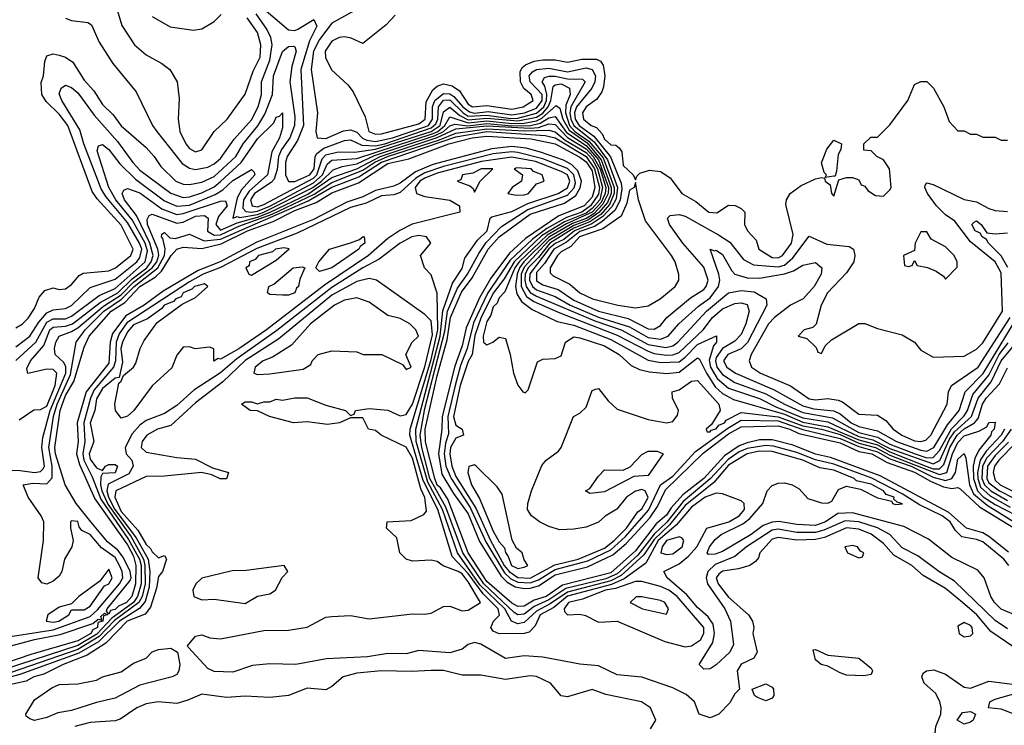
# Model space of a CAD drawing. Header units: inches. Extents: x 2380053 to 2584298, y 380219 to 546618.
# Tile 502 of 656: x 2480922 to 2484100, y 494854 to 497131. Entities that reach past the tile are written whole.
import ezdxf

# ---------------------------------------------------------------- set-up
doc = ezdxf.new("R2010")
doc.units = ezdxf.units.IN
doc.header["$MEASUREMENT"] = 0
doc.layers.add('C4489', color=7, linetype='Continuous')

msp = doc.modelspace()

# ---------------------------------------------------------------- linework, layer by layer
at = {"layer": 'C4489', "color": 2}
for points, elevation in [([(2481230, 497184), (2481252.4, 497112.4), (2481293.4, 497050), (2481330, 497018), (2481381, 496990), (2481406.8, 496970), (2481430.6, 496930), (2481437.1, 496877.1), (2481433.4, 496810), (2481438.7, 496770), (2481458.4, 496730), (2481470, 496715.5), (2481490, 496704.4), (2481510, 496710.7), (2481549.6, 496770), (2481592, 496810), (2481649.6, 496890.4), (2481675.3, 496964.7), (2481698.5, 497010), (2481700.4, 497050), (2481690, 497089.3), (2481656.6, 497136.6)], 38), ([(2481070, 497135.5), (2481090, 497128.4), (2481142.5, 497122.5), (2481154.4, 497114.4), (2481178.8, 497058.8), (2481222.8, 496990), (2481298.5, 496898.5), (2481350.5, 496790), (2481364.4, 496770), (2481446.8, 496666.8), (2481470, 496651.5), (2481490, 496648), (2481530, 496655.2), (2481550, 496665.5), (2481570, 496683.1), (2481614.2, 496745.8), (2481670, 496807.4), (2481691.5, 496850), (2481702.5, 496890), (2481702.2, 496930), (2481730, 497000.5), (2481737.3, 497050), (2481733.1, 497073.1), (2481720.4, 497100.4), (2481685.3, 497150)], 34), ([(2481350, 497141), (2481407.5, 497107.5), (2481483.1, 497096.9), (2481510, 497102), (2481550, 497124.7), (2481572.1, 497147.9)], 42), ([(2481710, 497166), (2481790, 497098.3), (2481810, 497096.5), (2481819.6, 497100.4), (2481871.5, 497131.5), (2481881.7, 497110), (2481857.5, 497062.5), (2481829.4, 496970), (2481837.8, 496790), (2481819.1, 496740.9), (2481785.5, 496690), (2481780.5, 496670), (2481780.2, 496630), (2481790, 496609), (2481810, 496608.8), (2481858.7, 496630), (2481873, 496650), (2481875.9, 496690), (2481880.8, 496699.2), (2481904.1, 496715.9), (2481970, 496741.1), (2481990, 496743.8), (2482026.6, 496726.6), (2482070, 496724.2), (2482100.8, 496730), (2482250, 496781.8), (2482265.3, 496794.7), (2482271.4, 496810), (2482273.3, 496850), (2482290, 496871.2), (2482310, 496872.1), (2482353.8, 496830), (2482370, 496820.2), (2482430, 496823.1), (2482507.7, 496812.3), (2482530, 496813.6), (2482590, 496829.4), (2482613.7, 496850), (2482621.9, 496870), (2482623.4, 496890), (2482616.9, 496916.9), (2482608.6, 496930), (2482615.8, 496944.2), (2482630.7, 496949.3), (2482650, 496948.9), (2482690, 496940.4), (2482739, 496939), (2482746.7, 496930), (2482700.5, 496850), (2482697.2, 496830), (2482700.4, 496810), (2482710, 496789.3), (2482776.4, 496736.4), (2482819.1, 496679.1), (2482851.5, 496590), (2482846.6, 496553.4), (2482833.1, 496526.9), (2482804.3, 496495.7), (2482768.1, 496471.9), (2482712.7, 496450), (2482678, 496422), (2482650, 496409.1), (2482630, 496391.1), (2482568.6, 496311.4), (2482567.4, 496290), (2482576.8, 496270), (2482590, 496259), (2482650, 496238), (2482699.2, 496210), (2482790, 496171.5), (2482890, 496140.1), (2482950, 496105.1), (2482990, 496100.2), (2483015.4, 496110), (2483049.7, 496150), (2483113.3, 496206.7), (2483150, 496233.2), (2483177.2, 496270), (2483181.5, 496290), (2483178.9, 496310), (2483150, 496390.8), (2483164.7, 496384.7), (2483170, 496387.3), (2483190, 496373.7), (2483220.2, 496320.2), (2483230.2, 496310.2), (2483270, 496298), (2483310, 496297.3), (2483390, 496310.8), (2483419.4, 496320.6), (2483450, 496338.7), (2483490, 496347.7), (2483510.5, 496330), (2483508.2, 496310), (2483486, 496270), (2483450.2, 496229.8), (2483410, 496209.7), (2483358, 496170), (2483339, 496150), (2483283.1, 496050), (2483276.4, 496030), (2483283.8, 496010), (2483313, 495990), (2483410, 495949.2), (2483470, 495907.6), (2483490, 495904.7), (2483530, 495908.2), (2483563.2, 495903.2), (2483577.5, 495897.5), (2483630, 495858.4), (2483690, 495854.9), (2483717.2, 495837.2), (2483741.3, 495810), (2483768.8, 495790), (2483810, 495771.4), (2483830.6, 495769.4), (2483846, 495774), (2483862, 495790), (2483915.6, 495890), (2483919.5, 495930), (2483929.3, 495950), (2484015.3, 496010), (2484118.6, 496170)], 34), ([(2482013.8, 497166.2), (2481930, 497119.7), (2481890, 497066.6), (2481870.2, 497030), (2481863.2, 496970), (2481883.1, 496830), (2481878.4, 496770), (2481882.8, 496750), (2481910, 496747.2), (2481967.6, 496772.4), (2481990, 496775.2), (2482010, 496767.7), (2482029, 496749), (2482042.4, 496742.4), (2482070, 496738), (2482125.1, 496750), (2482230, 496785), (2482242, 496790), (2482254.9, 496810), (2482254.5, 496850), (2482262, 496870), (2482290, 496893.3), (2482310, 496891.9), (2482323.5, 496883.5), (2482352.3, 496850), (2482373.5, 496833.5), (2482390, 496829.8), (2482434.6, 496834.6), (2482510, 496823.5), (2482551.1, 496830), (2482590, 496845.9), (2482608.2, 496870), (2482607.9, 496890), (2482569.9, 496930), (2482566.3, 496950), (2482576.9, 496963.1), (2482590, 496970.8), (2482630, 496974.8), (2482690, 496963.3), (2482750, 496975.9), (2482770, 496970.2), (2482780.8, 496950), (2482778.3, 496930), (2482768.7, 496910), (2482719.3, 496850), (2482712.3, 496830), (2482715.1, 496810), (2482727.4, 496790), (2482775.1, 496755.1), (2482828.4, 496688.4), (2482863.3, 496603.3), (2482865.2, 496585.2), (2482859.9, 496550), (2482843.4, 496516.6), (2482801.4, 496478.6), (2482776.8, 496463.2), (2482730, 496447.4), (2482687.2, 496412.8), (2482646.5, 496390), (2482616, 496344), (2482590, 496315.3), (2482590, 496288.4), (2482610, 496275.2), (2482660.3, 496260.3), (2482710, 496226.2), (2482790, 496190.8), (2482886.2, 496166.2), (2482950, 496133.6), (2482970, 496132.7), (2482990, 496144.2), (2483011.1, 496170), (2483086.9, 496233.1), (2483130, 496260.3), (2483138, 496270), (2483143.5, 496290), (2483130, 496332.8), (2483062.6, 496410), (2483019.6, 496470), (2483012.7, 496490), (2483021.3, 496498.7), (2483050, 496502), (2483070, 496496.5), (2483177.2, 496437.2), (2483213.5, 496413.5), (2483257.5, 496357.5), (2483290, 496340.2), (2483370, 496333.4), (2483390, 496339), (2483417.1, 496362.9), (2483470, 496432.7), (2483526.8, 496406.8), (2483599, 496399), (2483612.7, 496390), (2483617.6, 496370), (2483613.7, 496350), (2483590, 496314.5), (2483528.8, 496250), (2483508.4, 496210), (2483492, 496148), (2483482, 496138), (2483454, 496130), (2483434, 496110), (2483462, 496102), (2483492.7, 496072.7), (2483498, 496058), (2483510, 496054), (2483522, 496078), (2483542, 496098), (2483630, 496150.7), (2483650, 496150.6), (2483690, 496134), (2483770, 496114), (2483810, 496090.8), (2483830, 496064), (2483870, 496042), (2483970, 496045.5), (2484010, 496068.2), (2484030, 496088.5), (2484093.5, 496190), (2484090, 496314.5), (2484069.7, 496350), (2483990, 496414.2), (2483940.4, 496480.4), (2483910, 496501.3), (2483881.1, 496530), (2483852, 496570), (2483842.7, 496590), (2483844.1, 496595.9), (2483850, 496604.7), (2483870, 496599.1), (2483970, 496550.4), (2484010, 496543.7), (2484050, 496521.3), (2484070, 496514.9), (2484110, 496512.2)], 38), ([(2482133.8, 497146.2), (2482105.1, 497114.9), (2482030, 497054), (2481991.9, 497071.9), (2481970, 497076.2), (2481953.8, 497073.8), (2481930, 497061.3), (2481907.9, 497030), (2481909.2, 497009.2), (2481928.9, 496968.9), (2481981.1, 496921.1), (2481998.5, 496898.5), (2482037.3, 496817.3), (2482049.1, 496770), (2482070, 496761.2), (2482090, 496762.2), (2482210, 496795.2), (2482230.5, 496810), (2482234.5, 496865.5), (2482255.7, 496904.3), (2482270, 496917), (2482290, 496923.9), (2482318, 496918), (2482341.1, 496901.1), (2482370, 496858.6), (2482383.7, 496850), (2482430, 496853.6), (2482510, 496842.3), (2482546.6, 496850), (2482579.7, 496870), (2482572.6, 496890), (2482548.9, 496908.9), (2482538.5, 496930), (2482537.3, 496962.7), (2482543.7, 496976.3), (2482554.6, 496985.4), (2482582.9, 496997.1), (2482610, 497001.1), (2482650, 497002), (2482690, 496994), (2482736.8, 497003.2), (2482784, 497004), (2482796.7, 496996.7), (2482804.7, 496984.7), (2482810.3, 496950), (2482805.8, 496914.2), (2482801.4, 496898.6), (2482785, 496875.1), (2482750, 496849.6), (2482739, 496830), (2482742, 496810), (2482766.7, 496790), (2482783.6, 496783.6), (2482802.4, 496762.4), (2482810, 496745.7), (2482830, 496727.4), (2482846, 496726), (2482857.3, 496717.3), (2482864.9, 496704.9), (2482870, 496661), (2482902, 496630), (2482910, 496614), (2482914, 496626), (2482924, 496636), (2482954.6, 496645.4), (2482990, 496641), (2483021.1, 496621.1), (2483058.8, 496570), (2483104.2, 496544.2), (2483146, 496510), (2483172.3, 496507.7), (2483210, 496532), (2483231.6, 496531.6), (2483250, 496522), (2483262, 496510), (2483261, 496470), (2483271, 496450), (2483299.1, 496419.1), (2483308, 496390), (2483350, 496363.8), (2483370, 496362.3), (2483383.5, 496370), (2483412.5, 496410), (2483418.2, 496438.2), (2483394.6, 496534.6), (2483397.2, 496550), (2483409, 496570), (2483444.2, 496595.8), (2483490, 496617.3), (2483510, 496622), (2483519.6, 496619.6), (2483522, 496610), (2483538, 496598), (2483542, 496570), (2483550, 496562), (2483566, 496614), (2483590, 496622), (2483610, 496622), (2483630, 496614), (2483638, 496598), (2483650, 496594), (2483659.6, 496579.6), (2483683.6, 496563.6), (2483710, 496562), (2483730, 496582), (2483734, 496590), (2483729.2, 496650), (2483710, 496679), (2483688, 496690), (2483670, 496708), (2483646, 496710), (2483646, 496730), (2483668.4, 496751.6), (2483690, 496752), (2483730, 496792), (2483788.7, 496870), (2483810, 496922), (2483830, 496932), (2483850, 496931.3), (2483870.6, 496910.6), (2483904.7, 496850), (2483922, 496802), (2483950, 496772), (2483970, 496772), (2483990, 496762), (2484010, 496762), (2484030, 496752), (2484070, 496752), (2484090, 496742), (2484110, 496742)], 42), ([(2480910, 496136.3), (2480930, 496148.2), (2480950, 496168), (2480970, 496198.8), (2480984.9, 496235.1), (2481003.3, 496256.7), (2481030, 496266), (2481050, 496260.5), (2481070, 496262), (2481090, 496276.3), (2481114.5, 496305.5), (2481127.3, 496312.7), (2481210, 496320.7), (2481231.1, 496330), (2481280.9, 496370), (2481288.5, 496390), (2481250, 496468.3), (2481172.7, 496552.7), (2481156.4, 496576.4), (2481077.3, 496790), (2481050, 496826), (2481007.5, 496867.5), (2480993.7, 496890), (2480991.2, 496928.8), (2480999.6, 496950), (2481003.6, 496996.4), (2481010, 497014.8), (2481030, 497020.5), (2481050, 497017.1), (2481070, 497010.4), (2481093.5, 496993.5), (2481130, 496936.4), (2481161.8, 496901.8), (2481190, 496857.3), (2481224.2, 496824.2), (2481250, 496788.4), (2481330, 496719.1), (2481356.4, 496690), (2481377.4, 496657.4), (2481426, 496610), (2481450, 496600.3), (2481470, 496599.6), (2481510, 496606.2), (2481550, 496625), (2481619.4, 496690), (2481643.2, 496730), (2481691.3, 496788.7), (2481713.6, 496826.4), (2481738.7, 496890), (2481741.4, 496950), (2481770, 497028.2), (2481790, 497044.9), (2481805.2, 497045.2), (2481810, 497044), (2481814.2, 497030), (2481800.2, 496979.8), (2481794.4, 496930), (2481810, 496818), (2481809.4, 496790), (2481793.7, 496750), (2481767.6, 496712.4), (2481758, 496690), (2481752.8, 496647.2), (2481743.1, 496616.9), (2481734.3, 496605.7), (2481680.5, 496570), (2481667.2, 496550), (2481673, 496530), (2481690, 496527.5), (2481710, 496534.4), (2481870, 496619.7), (2481881.3, 496630), (2481898, 496682), (2481910, 496695.3), (2481950, 496705), (2482003.8, 496703.8), (2482070, 496713.1), (2482250, 496770.3), (2482279.2, 496790), (2482290, 496833.4), (2482310, 496848.7), (2482342.2, 496822.2), (2482370, 496808.1), (2482430, 496813.3), (2482530, 496804.4), (2482590, 496816.9), (2482610.6, 496829.4), (2482627.2, 496850), (2482636.6, 496870), (2482644.3, 496915.7), (2482650, 496921.1), (2482670, 496923.7), (2482696.5, 496910), (2482698.9, 496890), (2482685.2, 496854.8), (2482683.3, 496830), (2482696.7, 496790), (2482714.1, 496770), (2482759.3, 496739.3), (2482804.7, 496684.7), (2482840.8, 496590), (2482840.4, 496570), (2482825.5, 496534.5), (2482797.5, 496502.5), (2482761.8, 496478.2), (2482710, 496457.9), (2482632.8, 496410), (2482596.6, 496363.4), (2482562.9, 496330), (2482553.9, 496310), (2482552.3, 496290), (2482556.8, 496270), (2482570, 496250.8), (2482590, 496238.7), (2482778.8, 496158.8), (2482862.8, 496130), (2482950, 496083.3), (2483007.1, 496072.9), (2483030, 496078.5), (2483046.2, 496090), (2483138.4, 496190), (2483210, 496249.1), (2483250, 496256.9), (2483292.7, 496252.7), (2483331.3, 496230), (2483333, 496210), (2483270.6, 496089.4), (2483250, 496068.8), (2483207.8, 496050), (2483194, 496030), (2483203.9, 496010), (2483232.2, 495990), (2483357, 495937), (2483450, 495885), (2483484.5, 495875.5), (2483550, 495868.8), (2483570, 495858.9), (2483605.4, 495830), (2483630, 495818.1), (2483690, 495804.5), (2483751.5, 495770), (2483830, 495741.4), (2483850, 495738.1), (2483871.7, 495750), (2483916, 495824), (2483954.1, 495870), (2483973.3, 495930), (2484030.9, 495989.1), (2484140.6, 496170)], 30), ([(2480910, 496074.9), (2480955.5, 496110), (2480984.6, 496155.4), (2481010, 496184.6), (2481030, 496194.7), (2481070, 496198.6), (2481090, 496208.3), (2481150, 496266.3), (2481230, 496293.7), (2481300.7, 496350), (2481310, 496363.2), (2481316.1, 496390), (2481309.2, 496410), (2481270, 496476), (2481200.6, 496560.6), (2481185.3, 496585.3), (2481129.1, 496730), (2481116.1, 496776.1), (2481058.3, 496870), (2481050, 496892), (2481056, 496910), (2481070, 496919.3), (2481090, 496912.4), (2481110, 496894.9), (2481162.5, 496822.6), (2481237.9, 496737.9), (2481287.1, 496670), (2481310, 496645.5), (2481410, 496571.2), (2481450, 496557.7), (2481470, 496559), (2481510, 496572.4), (2481550, 496591.8), (2481570, 496608.6), (2481637.4, 496670), (2481690, 496746.3), (2481742, 496798), (2481750, 496816), (2481760.4, 496819.6), (2481770, 496830.7), (2481770, 496782), (2481760.7, 496750), (2481735.6, 496704.4), (2481722, 496630), (2481662.5, 496577.5), (2481644.5, 496550), (2481642.6, 496522.6), (2481651.9, 496511.9), (2481669.8, 496509.8), (2481690, 496512.7), (2481730, 496529.1), (2481870, 496604.3), (2481899, 496630), (2481914.9, 496665.1), (2481930, 496677.5), (2482010, 496683.1), (2482256.2, 496763.8), (2482271.3, 496770), (2482294.6, 496790), (2482310, 496817.1), (2482370, 496798.5), (2482430, 496804.5), (2482510, 496796.4), (2482550, 496797.1), (2482590, 496804.8), (2482606.8, 496813.2), (2482653.7, 496853.7), (2482665.1, 496845.1), (2482675.1, 496810), (2482695, 496775), (2482753.2, 496733.2), (2482798.8, 496678.8), (2482830.6, 496590), (2482830.5, 496570), (2482818.9, 496541.1), (2482791.4, 496508.6), (2482756, 496484), (2482710, 496467), (2482630, 496418.9), (2482550, 496332.6), (2482541, 496310), (2482540.1, 496270), (2482557.9, 496237.9), (2482581.9, 496221.9), (2482665.4, 496185.4), (2482850, 496113.4), (2482950, 496060.8), (2482970, 496053.6), (2483010, 496048.9), (2483030, 496049.5), (2483050, 496057.4), (2483127.6, 496130), (2483157.8, 496170), (2483190, 496197.8), (2483230, 496215), (2483250, 496216.9), (2483270, 496211.6), (2483275.8, 496190), (2483266, 496150), (2483250, 496115.1), (2483230, 496093.3), (2483190, 496069.8), (2483170, 496040.5), (2483167.2, 496030), (2483172.1, 496010), (2483190, 495986.3), (2483230, 495960.5), (2483330, 495923.6), (2483390, 495890.1), (2483450, 495863.7), (2483545.7, 495845.7), (2483630, 495799.3), (2483690, 495783.7), (2483730, 495761.6), (2483812.2, 495730), (2483850, 495717.4), (2483870, 495717.9), (2483890, 495740.6), (2483929, 495811), (2483970, 495852.2), (2483980.8, 495870), (2483998.5, 495921.5), (2484050, 495984.3), (2484083.4, 496050), (2484111.9, 496088.1)], 26), ([(2480910, 496031.3), (2480974.8, 496090), (2481010, 496154.4), (2481030, 496165.8), (2481070, 496165.9), (2481090, 496174), (2481179.2, 496240.8), (2481230, 496263.1), (2481326.9, 496350), (2481334.5, 496385.5), (2481327.2, 496410), (2481284.9, 496484.9), (2481232.4, 496550), (2481209.9, 496590), (2481172.5, 496707.5), (2481176.5, 496723.5), (2481190, 496728), (2481210, 496712), (2481246, 496666), (2481296.1, 496616.1), (2481390, 496546.7), (2481430, 496529.4), (2481470, 496532.5), (2481553.4, 496566.6), (2481578, 496582), (2481610, 496612), (2481670, 496647.3), (2481679.5, 496639.5), (2481681.6, 496630), (2481638.2, 496581.8), (2481624.3, 496555.7), (2481610.7, 496490.7), (2481624, 496496), (2481633, 496493), (2481690, 496502.5), (2481710.1, 496509.9), (2481868.8, 496590), (2481896.4, 496610), (2481933.5, 496646.5), (2481962.6, 496657.4), (2482010, 496665.5), (2482067.4, 496692.6), (2482262.7, 496757.3), (2482289.5, 496770), (2482310, 496788.4), (2482326, 496794), (2482368.9, 496788.9), (2482430, 496796.4), (2482510, 496788.9), (2482570.4, 496789.6), (2482602.4, 496797.6), (2482630, 496814.2), (2482650, 496818.4), (2482687.4, 496767.4), (2482750, 496725), (2482790, 496678.6), (2482821.9, 496590), (2482821.3, 496570), (2482804.5, 496535.5), (2482775.2, 496504.8), (2482750.4, 496489.6), (2482706.3, 496473.7), (2482630, 496429.4), (2482549.3, 496350), (2482534.7, 496330), (2482528.2, 496310), (2482522, 496270), (2482526.4, 496246.4), (2482541.6, 496221.6), (2482575.7, 496195.7), (2482657.1, 496157.1), (2482710, 496145.4), (2482830, 496098.9), (2482950, 496032.5), (2482990, 496025), (2483050, 496027.1), (2483070, 496041.4), (2483110, 496082.7), (2483170.9, 496110.9), (2483170.5, 496090.5), (2483161.5, 496078.5), (2483147.6, 496032.4), (2483151.6, 496010), (2483173.5, 495973.5), (2483210, 495942.3), (2483310, 495908.8), (2483362.1, 495882.1), (2483450, 495846.6), (2483530, 495832.8), (2483630, 495785.7), (2483675, 495775), (2483730, 495747.6), (2483870, 495697.4), (2483891.4, 495708.6), (2483923.2, 495776.8), (2483939.2, 495800.8), (2483994, 495850), (2484015, 495910), (2484057.6, 495962.4), (2484089.9, 496030.1), (2484125.8, 496074.2)], 22), ([(2480920.8, 495839.2), (2480968.4, 495871.5), (2480990, 495872.9), (2481010, 495883.9), (2481037.3, 495950), (2481042.6, 495990), (2481030, 496001.7), (2481010, 496003.1), (2480949.1, 495989.1), (2480945.1, 496005.1), (2480956.9, 496030), (2481000.6, 496079.4), (2481019.4, 496130), (2481030, 496139), (2481070, 496142.3), (2481092.5, 496150), (2481182.1, 496217.9), (2481238.9, 496250), (2481285, 496295), (2481332.2, 496330), (2481347, 496350), (2481352.7, 496370), (2481342.8, 496410), (2481298.8, 496498.8), (2481260.7, 496550), (2481253.3, 496570), (2481258.9, 496581.1), (2481270, 496586.7), (2481310, 496572.7), (2481381.1, 496521.1), (2481430, 496502.1), (2481450, 496505.1), (2481570, 496545.8), (2481586, 496546), (2481591.6, 496530), (2481564.4, 496495.6), (2481555, 496470), (2481570, 496451.8), (2481624.3, 496475.7), (2481690, 496493.5), (2481730.3, 496509.7), (2481851.9, 496568.1), (2481930, 496621.6), (2482010, 496650.1), (2482085.3, 496690), (2482269.3, 496750.7), (2482330, 496779.2), (2482430, 496788), (2482570, 496780.8), (2482596.6, 496783.4), (2482630, 496794.6), (2482650, 496792.6), (2482690.4, 496750.4), (2482750, 496714.3), (2482772.6, 496690), (2482795.2, 496650), (2482813.3, 496590), (2482812.1, 496570), (2482798.4, 496541.6), (2482770.1, 496510), (2482687.3, 496472.7), (2482624.3, 496435.7), (2482533.9, 496350), (2482520.6, 496330), (2482487.4, 496252.6), (2482470, 496233), (2482463.4, 496216.6), (2482450, 496204.5), (2482442.6, 496177.4), (2482430, 496157), (2482417.6, 496110), (2482419.1, 496090), (2482430, 496081.6), (2482449, 496090), (2482470, 496106.8), (2482490, 496102), (2482505.3, 496050), (2482516.3, 495990), (2482530, 495952), (2482546, 495930), (2482553.6, 495926.4), (2482563.1, 495936.9), (2482592.9, 496027.1), (2482610, 496036), (2482650, 496037.3), (2482670, 496046), (2482683.6, 496090), (2482710, 496107.2), (2482730, 496104.7), (2482810, 496078), (2482856.5, 496050), (2482895.1, 496015.1), (2482922.4, 496002.4), (2482954.4, 495994.4), (2483011, 495989), (2483050, 495993), (2483110, 496040.3), (2483116, 496036), (2483138.1, 495990), (2483166.1, 495946.1), (2483190, 495924.3), (2483225.3, 495905.3), (2483390, 495857.7), (2483450, 495832.5), (2483530, 495817), (2483630, 495774.9), (2483690, 495758.5), (2483730, 495736.8), (2483850, 495688.6), (2483870, 495681.8), (2483890, 495681.9), (2483904.3, 495695.7), (2483924.2, 495750), (2483947.5, 495790), (2483970, 495810.6), (2484003.2, 495830), (2484015.6, 495844.4), (2484029.3, 495890), (2484040.6, 495910), (2484084, 495956), (2484110, 496007.3)], 18), ([(2480850, 495134), (2481030, 495162), (2481150, 495205.2), (2481173.7, 495226.3), (2481244.5, 495310), (2481254.8, 495330), (2481253.1, 495350), (2481244.4, 495370), (2481230, 495395.2), (2481186.8, 495426.8), (2481150, 495469.7), (2481123, 495483), (2481114.2, 495494.2), (2481110, 495511.5), (2481090, 495513.2), (2481086, 495510), (2481086, 495490), (2481094.8, 495450), (2481090.7, 495430), (2481067.3, 495390), (2481058.8, 495350), (2481050, 495335.3), (2481030, 495319), (2481010, 495309.4), (2480994, 495314), (2480982, 495330), (2480999.3, 495450), (2481000.7, 495510), (2480991.6, 495530), (2480949.6, 495590), (2480934, 495630), (2480964.5, 495635.5), (2481010, 495633.4), (2481027.2, 495652.8), (2481027.6, 495690), (2481016, 495750), (2481031.7, 495850), (2481042.9, 495890), (2481086.4, 495986.4), (2481105.1, 496090), (2481134, 496130), (2481194.1, 496190), (2481250.5, 496229.5), (2481291.3, 496270), (2481367.7, 496330), (2481389.5, 496370), (2481391.8, 496391.8), (2481384.6, 496424.6), (2481379.5, 496430), (2481381.2, 496438.8), (2481390, 496444), (2481406.9, 496426.9), (2481425.1, 496425.1), (2481470, 496439.3), (2481517.6, 496417.6), (2481570, 496422.8), (2481853.5, 496546.5), (2481930, 496590.8), (2482016.5, 496623.5), (2482090, 496671.6), (2482330, 496752.6), (2482430, 496770), (2482617.6, 496757.6), (2482650, 496750.1), (2482750.3, 496690), (2482777.6, 496650), (2482792.9, 496590), (2482790, 496567.7), (2482764.4, 496530), (2482736.4, 496510), (2482687.1, 496492.9), (2482623, 496457), (2482577, 496423), (2482505.1, 496354.9), (2482433.5, 496250), (2482387.1, 496152.9), (2482366, 496070), (2482345.1, 496014.9), (2482327.5, 495950), (2482304, 495850), (2482305.9, 495794.1), (2482295.9, 495764.1), (2482292.4, 495730), (2482297.4, 495690), (2482314.3, 495650), (2482376.3, 495556.3), (2482426.1, 495446.1), (2482486.3, 495346.3), (2482506.7, 495326.7), (2482530, 495315.4), (2482570, 495313.8), (2482596.8, 495323.2), (2482650, 495356.4), (2482755.5, 495384.5), (2482830, 495420.1), (2482877.1, 495462.9), (2482951.5, 495548.5), (2482989.8, 495630.2), (2483030, 495658), (2483102.6, 495737.4), (2483207.3, 495812.7), (2483250, 495838.1), (2483370, 495836.6), (2483450, 495808.2), (2483570, 495779.9), (2483630, 495753.1), (2483690, 495735.9), (2483730, 495714.3), (2483798.6, 495690), (2483870, 495654.7), (2483910, 495643.8), (2483930.8, 495650), (2483942.4, 495670), (2483950, 495712.4), (2483970, 495730.6), (2483975.6, 495715.6), (2483986.8, 495630), (2484000.5, 495600.5), (2484044, 495564), (2484155.5, 495495.5)], 10), ([(2480858.2, 495678.2), (2480923.8, 495676.2), (2480970, 495669.4), (2480990, 495672.7), (2480998.1, 495681.9), (2481002, 495690), (2480994, 495750), (2480997.4, 495782.6), (2481020.9, 495870), (2481071.1, 495990), (2481070.9, 496010.9), (2481064.8, 496024.8), (2481036.9, 496050), (2481034.7, 496070), (2481039.3, 496090), (2481049.9, 496110.1), (2481090, 496124.3), (2481110, 496136.6), (2481193.2, 496206.8), (2481250, 496243.6), (2481290, 496283.5), (2481350.4, 496330), (2481364.4, 496350), (2481371.2, 496371.2), (2481368.1, 496390), (2481335, 496470), (2481333.5, 496486.5), (2481340.5, 496499.5), (2481350, 496503.6), (2481430, 496473.9), (2481450, 496477.8), (2481490, 496497), (2481519.1, 496499.1), (2481530.9, 496490.9), (2481528.4, 496448.4), (2481550, 496435.5), (2481570, 496437), (2481630, 496464.3), (2481737, 496503), (2481872.2, 496567.8), (2481930, 496605.3), (2482030, 496645.1), (2482068.3, 496671.7), (2482109.3, 496690), (2482276.6, 496743.4), (2482330, 496765.3), (2482430, 496779), (2482550, 496772.1), (2482630, 496774.6), (2482650, 496769.1), (2482682.7, 496742.7), (2482750, 496702.7), (2482770, 496680.6), (2482787, 496650), (2482803.5, 496590), (2482793.9, 496550), (2482770, 496521.9), (2482750, 496506.9), (2482680.9, 496479.1), (2482606.2, 496433.8), (2482518.3, 496350), (2482485.7, 496294.3), (2482450, 496249), (2482410, 496167.8), (2482391.5, 496111.5), (2482382, 496050), (2482370, 496028.3), (2482344.2, 495950), (2482322.5, 495850), (2482330, 495822), (2482350.4, 495810), (2482354.9, 495790), (2482330, 495781), (2482312.6, 495750), (2482310.9, 495730), (2482317.2, 495690), (2482330, 495656.5), (2482394.4, 495554.4), (2482441.9, 495450), (2482486.1, 495370), (2482502.3, 495350), (2482530, 495330.7), (2482570, 495328.9), (2482648.7, 495371.3), (2482724, 495390), (2482810, 495425.7), (2482841.2, 495450), (2482880.2, 495490), (2482917.3, 495542.7), (2482930, 495552), (2482950, 495588.7), (2482940.9, 495610), (2482930, 495614.5), (2482910, 495609.6), (2482880.5, 495590), (2482848.9, 495551.1), (2482811.5, 495528.5), (2482790.2, 495509.8), (2482750, 495493.5), (2482710, 495486.4), (2482665.2, 495485.2), (2482630, 495495.1), (2482599.3, 495510), (2482574, 495530), (2482560.9, 495550), (2482562, 495570), (2482574, 495610), (2482607.7, 495692.3), (2482621.2, 495710), (2482661.2, 495738.8), (2482670, 495750.8), (2482709.2, 495850), (2482730, 495860.7), (2482750, 495880.7), (2482770, 495934.8), (2482781.5, 495938.5), (2482790, 495940.7), (2482821.1, 495901.1), (2482850, 495874.4), (2482950, 495841.1), (2483010, 495830.3), (2483030, 495834.4), (2483045.4, 495854.6), (2483048.2, 495870), (2483029.3, 495910), (2483028, 495930), (2483050, 495937), (2483090, 495964.9), (2483110, 495966.7), (2483178, 495890), (2483183.1, 495870), (2483155.2, 495824.8), (2483137.3, 495810), (2483140.5, 495800.5), (2483150, 495800.5), (2483153.5, 495806.5), (2483170, 495810.6), (2483178, 495822), (2483196.8, 495830), (2483201.7, 495838.3), (2483250, 495863.5), (2483370, 495849.7), (2483450, 495820.4), (2483510, 495809.4), (2483570, 495791.9), (2483630, 495764), (2483684.4, 495750), (2483730, 495725.8), (2483890, 495663.4), (2483914, 495670), (2483932.2, 495730), (2483950, 495766.2), (2483970, 495788.5), (2484016.9, 495803.1), (2484043, 495817), (2484050, 495830.8), (2484070, 495832), (2484066.8, 495810), (2484058.8, 495801.2), (2484056.5, 495790), (2484017.8, 495742.2), (2484004.7, 495715.3), (2483999.5, 495690), (2483999.9, 495650), (2484013, 495610), (2484031.4, 495591.4), (2484070, 495566.3), (2484170, 495514.7)], 14), ([(2484112.9, 495412.9), (2484050, 495463.4), (2484030, 495474.9), (2483977.4, 495490), (2483920.2, 495540.2), (2483699.1, 495659.1), (2483538.6, 495718.6), (2483490, 495729.4), (2483418.2, 495758.2), (2483350, 495774.6), (2483310, 495775), (2483270, 495765.7), (2483244.1, 495755.9), (2483196.7, 495723.3), (2483130.1, 495650), (2483062.7, 495597.3), (2483024.6, 495555.4), (2483010, 495531.6), (2482976.5, 495503.5), (2482910, 495417.2), (2482830, 495346.3), (2482674, 495306), (2482621.2, 495270), (2482582.7, 495257.3), (2482550, 495238), (2482530, 495236.8), (2482510, 495248.2), (2482430, 495317.8), (2482369.5, 495410), (2482303.5, 495583.5), (2482280.6, 495620.6), (2482270, 495629.2), (2482261.5, 495650), (2482231.4, 495768.6), (2482231.1, 495810), (2482270, 495981.7), (2482302.3, 496097.7), (2482312.6, 496170), (2482348, 496252), (2482382.5, 496297.5), (2482434, 496390), (2482470, 496430.1), (2482570, 496503.3), (2482680.9, 496539.1), (2482716.7, 496563.3), (2482731.4, 496588.6), (2482735, 496610), (2482723.5, 496643.5), (2482703.3, 496663.3), (2482677.3, 496677.3), (2482603.3, 496703.3), (2482556.3, 496716.3), (2482510, 496722.3), (2482445.8, 496714.2), (2482255.9, 496664.1), (2482199.6, 496640.4), (2482150, 496603.4), (2482130, 496593.8), (2482070, 496579.6), (2482030, 496559.9), (2481978, 496542), (2481870, 496486.7), (2481687.2, 496412.8), (2481568.9, 496350), (2481498.5, 496321.5), (2481385.3, 496254.7), (2481323.9, 496210), (2481264.9, 496175.1), (2481222.2, 496117.8), (2481214.4, 496090), (2481210, 496022.3), (2481137.2, 495930), (2481108.1, 495830), (2481111.2, 495770), (2481105.9, 495730), (2481115.1, 495695.1), (2481165.1, 495585.1), (2481270, 495435.9), (2481290, 495400.2), (2481297.5, 495370), (2481296.1, 495310), (2481284.8, 495270), (2481267.1, 495250), (2481241.6, 495238.4), (2481230, 495227.7), (2481215.2, 495224.8), (2481210, 495212.3), (2481202.7, 495222.7), (2481204.8, 495230), (2481278.6, 495321.4), (2481281.8, 495330), (2481278.7, 495350), (2481256.4, 495396.4), (2481238.9, 495418.9), (2481205.5, 495445.5), (2481151.6, 495510), (2481104.5, 495570), (2481068.9, 495630), (2481038.4, 495730), (2481036.1, 495750), (2481053.4, 495870), (2481070, 495917.7), (2481097.1, 495962.9), (2481130, 496074.4), (2481146.9, 496110), (2481217.3, 496190), (2481261.8, 496218.2), (2481309.9, 496270), (2481359.6, 496300.4), (2481380.3, 496319.7), (2481411.5, 496370), (2481430, 496390.2), (2481450, 496397.4), (2481510, 496392.6), (2481572.2, 496407.8), (2481658, 496450), (2481740.1, 496479.9), (2481810, 496515.5), (2481878.8, 496541.2), (2481930, 496572.8), (2482015.6, 496604.4), (2482110, 496666.6), (2482177.7, 496682.3), (2482307.2, 496730), (2482382.6, 496750), (2482430, 496755.5), (2482573, 496747), (2482650, 496730.1), (2482730, 496687.1), (2482750, 496672.4), (2482770, 496642.9), (2482778, 496590), (2482770, 496558.2), (2482744.3, 496530), (2482662.4, 496497.7), (2482555, 496425), (2482502.8, 496377.2), (2482443.2, 496296.8), (2482406.1, 496233.9), (2482363.1, 496136.9), (2482350, 496078.7), (2482326.6, 496013.4), (2482285.4, 495850), (2482284.8, 495810), (2482273.4, 495730), (2482284.5, 495664.5), (2482322, 495602), (2482370, 495536.8), (2482406.5, 495446.5), (2482475.6, 495335.6), (2482495.7, 495315.7), (2482520.9, 495300.9), (2482550, 495294.9), (2482570, 495296.5), (2482596, 495304), (2482650, 495339.6), (2482754.5, 495365.5), (2482836.5, 495403.5), (2482879.1, 495440.9), (2482956.2, 495523.8), (2482980.4, 495559.6), (2483006.6, 495613.4), (2483127.7, 495732.3), (2483210, 495794.1), (2483250, 495816.8), (2483370, 495820.1), (2483407.9, 495810), (2483436.1, 495796.1), (2483570, 495765.8), (2483630, 495738), (2483672, 495730), (2483722.1, 495702.1), (2483810, 495671.1), (2483861.4, 495641.4), (2483903.5, 495623.5), (2483930, 495618.6), (2483950, 495621.3), (2483957.3, 495617.3), (2484019.2, 495559.2), (2484130.7, 495490.7)], 6), ([(2484114.6, 495370), (2484097.6, 495390), (2484030, 495445.6), (2484010, 495454), (2483962.5, 495462.5), (2483942.1, 495482.1), (2483925, 495510), (2483899.4, 495530), (2483825.6, 495565.6), (2483770, 495600.7), (2483671.8, 495651.8), (2483550, 495696.3), (2483490, 495710.4), (2483430, 495734.5), (2483355, 495755), (2483330, 495757.3), (2483270, 495747.4), (2483243.9, 495736.1), (2483208.4, 495711.6), (2483150.9, 495649.1), (2483063.7, 495576.3), (2483010.3, 495509.7), (2482969.3, 495470.7), (2482916.8, 495403.2), (2482850, 495342.6), (2482813.4, 495326.6), (2482685.2, 495294.8), (2482630, 495258.4), (2482582.9, 495237.1), (2482550, 495212.3), (2482530, 495209.9), (2482518, 495218), (2482420.1, 495310), (2482352.1, 495410), (2482297.6, 495557.6), (2482245.9, 495650), (2482220.1, 495750), (2482214.2, 495790), (2482230, 495876), (2482294.1, 496125.9), (2482302.4, 496190), (2482335, 496265), (2482367, 496310), (2482403.5, 496376.5), (2482427.6, 496412.4), (2482476.9, 496463.1), (2482561.7, 496518.3), (2482690, 496565.2), (2482711.2, 496588.8), (2482715.6, 496604.4), (2482710.4, 496630), (2482690.5, 496650.5), (2482610, 496682.3), (2482530, 496702.5), (2482510, 496704.3), (2482450, 496697.8), (2482290, 496657.5), (2482230, 496636.8), (2482200.3, 496619.7), (2482150, 496573.7), (2482130, 496565.6), (2482090, 496562.8), (2482040.7, 496539.3), (2481990, 496524.7), (2481818.2, 496441.8), (2481687.4, 496392.6), (2481570, 496330.9), (2481514.9, 496310), (2481470, 496285.3), (2481267.7, 496152.3), (2481243.2, 496116.8), (2481233.3, 496090), (2481231.6, 496030), (2481225.5, 496010), (2481163.1, 495936.9), (2481151.1, 495910), (2481129.6, 495830), (2481133, 495770), (2481125.8, 495730), (2481129.7, 495709.7), (2481156.2, 495656.2), (2481183.7, 495583.7), (2481273.9, 495453.9), (2481309.3, 495390), (2481314.1, 495370), (2481314.6, 495310), (2481303, 495270), (2481290.1, 495250), (2481220.2, 495199.8), (2481171.7, 495148.3), (2481110, 495111.4), (2480821.9, 495018.1)], 10), ([(2484130, 495211.1), (2484090, 495228.3), (2484068.3, 495250), (2484055.8, 495270), (2484034.7, 495330), (2484014.1, 495354.1), (2483930, 495395.8), (2483854.5, 495454.5), (2483775.2, 495495.2), (2483610, 495539.1), (2483562.6, 495537.4), (2483522.6, 495510), (2483490, 495499.1), (2483430, 495501.7), (2483371.7, 495511.7), (2483350, 495509.9), (2483321.1, 495498.9), (2483283.1, 495470), (2483190, 495414.8), (2483166.2, 495406.2), (2483144.7, 495404.7), (2483140.9, 495410), (2483148.6, 495430), (2483166.2, 495453.8), (2483186, 495470), (2483255.9, 495504.1), (2483278.8, 495521.2), (2483320.5, 495570), (2483334.5, 495610), (2483350, 495627.7), (2483370, 495634.9), (2483390, 495636), (2483414.8, 495630), (2483437.3, 495617.3), (2483465.5, 495585.5), (2483510, 495572), (2483530, 495570.4), (2483543, 495577), (2483565.1, 495614.9), (2483590, 495625.5), (2483635.8, 495615.8), (2483690, 495588.1), (2483736.8, 495576.8), (2483738.8, 495570), (2483750, 495566.3), (2483771.4, 495568.6), (2483753.9, 495573.9), (2483743.2, 495583.2), (2483744.5, 495590), (2483718.5, 495598.5), (2483709.6, 495610), (2483670, 495632.5), (2483623.1, 495643.1), (2483615.6, 495650), (2483550, 495677.4), (2483504.6, 495684.6), (2483449.6, 495710), (2483350, 495737.5), (2483310, 495738.7), (2483270, 495730.3), (2483210, 495693.3), (2483162.4, 495637.7), (2483070, 495563.2), (2483019.1, 495500.9), (2482970, 495453.5), (2482936.2, 495403.8), (2482863, 495337), (2482830, 495319.6), (2482690, 495283.2), (2482634.4, 495245.6), (2482590, 495222.7), (2482550, 495185.4), (2482530, 495181.7), (2482509.9, 495189.9), (2482487.4, 495230), (2482407.6, 495307.6), (2482335.3, 495410), (2482286.6, 495550), (2482239, 495639), (2482202.1, 495770), (2482200.5, 495810), (2482279.1, 496110), (2482288.1, 496191.9), (2482318.8, 496281.2), (2482350, 496328.5), (2482359.1, 496360.9), (2482400, 496420), (2482430.8, 496450), (2482440.9, 496490), (2482445.6, 496494.4), (2482510, 496512.2), (2482562.1, 496537.9), (2482660.4, 496570), (2482690, 496588.3), (2482697.6, 496610), (2482690.4, 496630), (2482670, 496641.2), (2482586.6, 496673.4), (2482510, 496687.7), (2482412.9, 496672.9), (2482270, 496635.5), (2482230, 496619.7), (2482214, 496610), (2482198.2, 496590), (2482203.1, 496570), (2482230, 496560.9), (2482310, 496548.9), (2482341.6, 496530), (2482342.8, 496510), (2482188.8, 496471.2), (2482149, 496451), (2482110, 496425), (2482048.1, 496370), (2481906.2, 496273.8), (2481718.6, 496130), (2481630, 496068.4), (2481570, 496036), (2481562.8, 496037.2), (2481549.4, 496029.4), (2481548.9, 496068.9), (2481534.5, 496074.5), (2481489.1, 496069.1), (2481470, 496075.3), (2481450, 496074), (2481430, 496048), (2481412.8, 496007.2), (2481350, 495949.3), (2481290.2, 495869.8), (2481270, 495851.8), (2481250, 495845.1), (2481232, 495870), (2481229.7, 495889.7), (2481242, 495958), (2481250, 495964.9), (2481257.6, 495982.4), (2481289.6, 496010), (2481297.4, 496022.6), (2481311.1, 496070), (2481324, 496096), (2481366.2, 496153.8), (2481447.2, 496212.8), (2481490, 496234.9), (2481529.2, 496270), (2481518.7, 496278.7), (2481487, 496270), (2481478.3, 496261.7), (2481450.4, 496250), (2481443.2, 496236.8), (2481426.7, 496230), (2481418.8, 496221.2), (2481388.1, 496210), (2481381.1, 496198.9), (2481334.9, 496165.1), (2481290, 496146.4), (2481270, 496123.5), (2481253.7, 496090), (2481249.2, 496070), (2481253.9, 496026.1), (2481243.5, 495976.5), (2481230, 495973.7), (2481190, 495940.3), (2481170, 495907), (2481164.6, 495870), (2481150.2, 495830), (2481161.3, 495770), (2481146.4, 495730), (2481150, 495713), (2481170, 495684.9), (2481190, 495676), (2481199.3, 495690), (2481210, 495695.3), (2481230, 495696), (2481238.4, 495690), (2481230, 495669.1), (2481190, 495667), (2481184.2, 495655.8), (2481183.1, 495630), (2481187.2, 495610), (2481207.3, 495567.3), (2481281.8, 495461.8), (2481322.3, 495390), (2481326.6, 495370), (2481327.5, 495310), (2481318.1, 495270), (2481307.1, 495250), (2481228.4, 495191.6), (2481179.3, 495140.7), (2481110, 495099), (2480895.3, 495024.7)], 14), ([(2484111.3, 496331.3), (2484090, 496368.8), (2484048.2, 496410), (2484041.7, 496421.7), (2484027.8, 496430), (2484022, 496442), (2484006, 496450), (2483995.1, 496470), (2484002.3, 496477.7), (2484010, 496481.6), (2484024.9, 496470), (2484042.8, 496442.8), (2484070, 496439.5), (2484110, 496443.1)], 34), ([(2484110, 495164.8), (2484070, 495192.3), (2483938.9, 495318.9), (2483887.8, 495350), (2483820.3, 495400.3), (2483770, 495426.4), (2483729.7, 495470), (2483690.9, 495490.9), (2483630.4, 495510.4), (2483586.3, 495513.7), (2483516.9, 495483.1), (2483490, 495476.4), (2483430, 495476.2), (2483370, 495486.4), (2483350, 495483.8), (2483267.8, 495430), (2483230, 495398.8), (2483166.8, 495373.2), (2483142.5, 495350), (2483137.3, 495330), (2483141.7, 495310), (2483197.6, 495230), (2483216.5, 495190), (2483225.3, 495114.7), (2483214, 495090), (2483170, 495049.4), (2483150, 495036), (2483130, 495035.3), (2483115.3, 495050), (2483158.8, 495121.2), (2483164.6, 495150), (2483159.7, 495179.7), (2483144, 495204), (2483110, 495234.2), (2483075.1, 495275.1), (2483011.2, 495330), (2483001.2, 495350), (2483050, 495375.4), (2483080.5, 495399.5), (2483107.8, 495430), (2483139.5, 495490), (2483210.3, 495510.3), (2483244.5, 495530), (2483261.4, 495550), (2483260.5, 495570), (2483250, 495578), (2483190, 495600.7), (2483170, 495603.5), (2483134.4, 495590), (2483090, 495557.3), (2483040.5, 495499.5), (2482983.1, 495450), (2482942.7, 495377.3), (2482873, 495327), (2482832.1, 495307.9), (2482689.8, 495270.2), (2482645.7, 495234.3), (2482602.2, 495210), (2482585.6, 495174.4), (2482566.1, 495153.9), (2482550, 495149.7), (2482470, 495148.5), (2482450, 495158), (2482442.4, 495170), (2482451.6, 495190), (2482470.5, 495209.5), (2482466.2, 495230), (2482418.2, 495278.2), (2482370, 495343.4), (2482318.2, 495398.2), (2482271.8, 495550), (2482224.3, 495644.3), (2482181.5, 495790), (2482182.3, 495810), (2482250, 496034), (2482271.9, 496130), (2482270, 496248), (2482250, 496308), (2482229, 496330), (2482215.3, 496370), (2482248.7, 496410), (2482235.3, 496430), (2482210, 496435.1), (2482187.3, 496430), (2482150, 496409.5), (2482082.1, 496357.9), (2482030, 496330.5), (2481930, 496266.5), (2481752.5, 496127.5), (2481623.5, 496036.5), (2481570, 495991.4), (2481484.8, 495935.2), (2481430, 495885.8), (2481390, 495859.8), (2481330, 495837.7), (2481310, 495822.6), (2481285.8, 495794.2), (2481262.8, 495750), (2481266, 495730), (2481284.2, 495710), (2481289.1, 495690), (2481274.5, 495665.5), (2481208.3, 495631.7), (2481204, 495610), (2481209, 495590), (2481229.8, 495550), (2481298.5, 495458.5), (2481337.2, 495390), (2481342, 495350), (2481340.4, 495299.6), (2481326.8, 495253.2), (2481309.5, 495230.5), (2481244.3, 495190), (2481176.7, 495123.3), (2481112.9, 495087.1), (2480922.5, 495017.5), (2480850, 494998.3)], 18), ([(2484153.5, 495090), (2484056.4, 495156.4), (2484010.8, 495210), (2483964.4, 495250), (2483910, 495295.3), (2483837.5, 495337.5), (2483801.3, 495370), (2483743.4, 495403.4), (2483710, 495440.9), (2483670.4, 495470.4), (2483630, 495487.2), (2483590, 495491.6), (2483519.9, 495460.1), (2483490, 495453.5), (2483430, 495451.2), (2483370, 495459.4), (2483350, 495454.4), (2483310.6, 495410), (2483306.2, 495393.8), (2483297.1, 495382.9), (2483278.8, 495370), (2483241.5, 495358.5), (2483190, 495351.5), (2483178.2, 495341.8), (2483169.3, 495330), (2483176.1, 495310), (2483210, 495267.6), (2483274, 495210), (2483287.3, 495190), (2483291.3, 495170), (2483287.7, 495150), (2483302, 495090), (2483291, 495070), (2483250, 495051.6), (2483237.1, 495030), (2483244.7, 494970), (2483230, 494955.3), (2483213.8, 494926.2), (2483178.8, 494890), (2483150, 494878), (2483115.3, 494890), (2483099.5, 494930), (2483073.5, 494953.5), (2483030, 494974.3), (2482930, 495009.6), (2482850, 495016.2), (2482790, 495045.6), (2482730, 495051.6), (2482610, 495074), (2482550, 495078), (2482490, 495069.7), (2482410, 495115.6), (2482390, 495120.7), (2482370, 495114.5), (2482350, 495099.6), (2482310, 495088.2), (2482210, 495095.6), (2482170, 495084.7), (2482110, 495085.4), (2482044.8, 495075.2), (2481912, 495068), (2481814, 495050), (2481730, 495051.8), (2481673.4, 495046.6), (2481610, 495025.1), (2481550, 495027.8), (2481530, 495037), (2481465.6, 495105.6), (2481464, 495110), (2481490, 495141), (2481510, 495146), (2481535.9, 495135.9), (2481570, 495133), (2481710, 495159.3), (2481790, 495160.4), (2481850, 495170.5), (2481910, 495203), (2481930, 495205.5), (2481990, 495207.7), (2482050, 495197.6), (2482190, 495214), (2482230, 495212.2), (2482250, 495215.8), (2482290, 495237), (2482310, 495238.7), (2482350, 495223), (2482370, 495225.5), (2482409.4, 495250), (2482370, 495317.3), (2482350, 495342.3), (2482337.7, 495350), (2482288.7, 495368.7), (2482270, 495382), (2482250, 495386.6), (2482190, 495383.7), (2482169, 495390), (2482148.7, 495410), (2482139.3, 495459.3), (2482106, 495490), (2482108, 495510), (2482185.6, 495514.4), (2482226.3, 495533.7), (2482235.3, 495544.7), (2482230, 495589.2), (2482217.3, 495617.3), (2482190, 495716), (2482170, 495751.1), (2482089, 495790), (2482070, 495805.2), (2482048, 495810), (2482030, 495846), (2481990, 495846), (2481954, 495830), (2481915.9, 495824.1), (2481850, 495833.2), (2481806, 495830), (2481728, 495850), (2481690, 495869), (2481666, 495870), (2481638, 495890), (2481650, 495898), (2481670, 495898), (2481690, 495891.3), (2481710, 495898), (2481730, 495898), (2481750, 495906), (2481770, 495902.8), (2481810, 495910.4), (2481850, 495910.4), (2481910, 495886.8), (2481974, 495870), (2481990, 495854), (2482002, 495858), (2482006, 495870), (2482050, 495876), (2482110, 495870.4), (2482150, 495853), (2482170, 495857.1), (2482190, 495890.3), (2482230, 496010.3), (2482254, 496114), (2482250, 496159.7), (2482230, 496179.1), (2482074, 496290), (2482050, 496295.4), (2482010, 496285.6), (2481930, 496242), (2481758.4, 496101.6), (2481650, 496031.7), (2481578, 495962), (2481490, 495894.8), (2481410, 495821.3), (2481367.3, 495810), (2481332.4, 495790), (2481318, 495770), (2481314.4, 495750), (2481330, 495735.8), (2481430, 495717.6), (2481490, 495712.4), (2481544.7, 495684.7), (2481596, 495670), (2481590, 495649.4), (2481569.6, 495649.6), (2481542.7, 495662.7), (2481509.5, 495669.5), (2481390, 495657.4), (2481330, 495657.3), (2481232.2, 495610), (2481229.6, 495590), (2481250, 495543.9), (2481303.1, 495483.1), (2481330, 495437.3), (2481344.8, 495424.8), (2481350, 495414), (2481370, 495394.8), (2481390, 495402), (2481396, 495390), (2481382.8, 495350), (2481370, 495334), (2481363.5, 495296.5), (2481344.7, 495235.3), (2481327.3, 495212.7), (2481268.8, 495190), (2481200.8, 495119.2), (2481139.9, 495080.1), (2481063.1, 495050), (2481000.7, 495019.3), (2480968.2, 495010), (2480943.5, 494996.5), (2480850, 494976.3)], 22), ([(2484100.7, 495810), (2484089.5, 495790), (2484041.4, 495738.6), (2484021.3, 495710), (2484012.7, 495670), (2484013.7, 495650), (2484022.9, 495622.9), (2484053.9, 495593.9), (2484118, 495558)], 18), ([(2484121.8, 495810), (2484094.2, 495770), (2484043.3, 495716.7), (2484029.5, 495690.5), (2484027.1, 495650), (2484035.2, 495630), (2484055.9, 495610), (2484110, 495579.7)], 22), ([(2484112.9, 495767.1), (2484070, 495724.2), (2484045.6, 495690), (2484043, 495650), (2484050, 495636.6), (2484084, 495610), (2484130, 495587.1)], 26), ([(2484136, 495764), (2484082.3, 495710), (2484068.3, 495690), (2484063.2, 495670), (2484070, 495644.7), (2484086.2, 495630), (2484124.9, 495610)], 30), ([(2480870, 495103.7), (2480970, 495130.7), (2481052.8, 495147.2), (2481158.1, 495181.9), (2481176, 495196), (2481187, 495193), (2481184.7, 495204.7), (2481195.8, 495215.8), (2481206, 495210), (2481193, 495207), (2481190.7, 495190), (2481174.9, 495185.1), (2481173.2, 495170), (2481158.5, 495161.5), (2481151.9, 495150), (2481110, 495125.9), (2480958.2, 495081.8), (2480793.8, 495026.2)], 6), ([(2482957.5, 494842.5), (2482975.3, 494870), (2482958, 494910), (2482929.1, 494929.1), (2482813.3, 494953.3), (2482770, 494969.3), (2482690, 494946), (2482670, 494949), (2482635.3, 494990), (2482590, 495011.8), (2482570, 495014), (2482490, 495002), (2482410, 495015.6), (2482350, 495015.6), (2482290, 495031.1), (2482250, 495031.1), (2482187, 495027), (2482090, 495029.7), (2482010, 495022.6), (2481966, 495010), (2481930, 494979), (2481910, 494968.7), (2481850, 494973.2), (2481790, 494949.5), (2481730, 494943.7), (2481650, 494948), (2481590, 494943.6), (2481510, 494954.5), (2481465.4, 494934.6), (2481430, 494924.7), (2481369.6, 494929.6), (2481330, 494923.5), (2481300.5, 494910), (2481246.8, 494873.2), (2481230, 494868), (2481150, 494862.6), (2481100.7, 494850)], 26), ([(2484102, 494790), (2484090, 494778), (2484042, 494802), (2484007.5, 494807.5), (2483954, 494810), (2483910, 494800.5), (2483890, 494804.5), (2483876.3, 494830), (2483878.9, 494850), (2483894.7, 494890), (2483896.3, 494910), (2483891.1, 494931.1), (2483878, 494958), (2483841.2, 494990), (2483833.2, 495010), (2483838, 495022), (2483848, 495030), (2483872.5, 495032.5), (2483910, 495019.1), (2483970, 494977.3), (2483990, 494974), (2484050, 494996.4), (2484126.2, 494986.2)], 22), ([(2484170, 494874.8), (2484090, 494906.2), (2484048.7, 494910), (2484053.2, 494930), (2484070, 494938.4), (2484125.9, 494954.1)], 18)]:
    msp.add_lwpolyline(points, dxfattribs=dict(at, elevation=elevation))
for points, elevation in [([(2483522, 496622), (2483526, 496630), (2483518, 496638), (2483509.5, 496669.5), (2483526.8, 496713.2), (2483550, 496742), (2483574, 496730), (2483572, 496712), (2483563.5, 496696.5), (2483558, 496642), (2483554, 496626), (2483550, 496626)], 42), ([(2482448.7, 496650), (2482411.3, 496650), (2482384.5, 496635.5), (2482351.3, 496630), (2482345.4, 496614.6), (2482334, 496610), (2482375.3, 496595.3), (2482386, 496586), (2482390, 496574), (2482408.7, 496610)], 18), ([(2482526.9, 496653.1), (2482518, 496650), (2482544.7, 496630), (2482542, 496610), (2482511.3, 496590), (2482498, 496570), (2482524.7, 496564.7), (2482550, 496566.3), (2482564, 496570), (2482590, 496601), (2482615.3, 496610), (2482608.7, 496630), (2482580.7, 496640.7), (2482573.2, 496650)], 18), ([(2482910, 496606), (2482904.7, 496590), (2482890, 496581.2), (2482881.4, 496538.6), (2482863.4, 496496.6), (2482803.7, 496456.3), (2482728.9, 496430), (2482701.2, 496398.8), (2482670, 496382.4), (2482657.6, 496370), (2482634.6, 496330), (2482634.2, 496314.2), (2482644.2, 496304.2), (2482698, 496278), (2482730, 496249.1), (2482771, 496230), (2482852, 496210), (2482910, 496201.6), (2482950, 496207.3), (2482988.7, 496230), (2483037.2, 496270), (2483049, 496290), (2483048.9, 496308.9), (2483037.2, 496350), (2483026, 496370), (2482941.4, 496481.5), (2482918.7, 496550)], 42), ([(2483850, 496446), (2483830, 496446), (2483812, 496410), (2483810, 496386), (2483774, 496370), (2483778, 496338), (2483790, 496334), (2483802, 496338), (2483810, 496354), (2483818, 496338), (2483851.6, 496331.6), (2483879.6, 496319.6), (2483903.6, 496303.6), (2483910, 496294), (2483947.3, 496332.7), (2483948, 496350), (2483938, 496370), (2483910, 496398), (2483863.1, 496423.1)], 42), ([(2481890, 496318), (2481878, 496330), (2481888, 496350), (2481922, 496390), (2481990, 496410.7), (2482018.6, 496421.4), (2482031.1, 496431.1), (2482034, 496430), (2482036.3, 496410), (2482020.9, 496399.1), (2482016.3, 496390), (2481930, 496329.7)], 10), ([(2481774.6, 496394.6), (2481748.2, 496390), (2481738.6, 496381.4), (2481693.4, 496370), (2481682.5, 496357.5), (2481664.4, 496350), (2481662.8, 496337.2), (2481652, 496330), (2481662, 496310), (2481670, 496306.8), (2481750, 496355.5), (2481791.9, 496391.9)], 14), ([(2481770, 496242), (2481730, 496244), (2481722, 496250), (2481726, 496270), (2481742, 496278), (2481805.2, 496330), (2481833.7, 496333.7), (2481842, 496330), (2481826, 496294), (2481822, 496270), (2481815.3, 496264.7), (2481810, 496249.4), (2481790, 496242)], 10), ([(2482010, 496233.3), (2481970, 496226.3), (2481938, 496210), (2481861.3, 496150), (2481799.4, 496080.6), (2481738.3, 496041.7), (2481707.7, 496030), (2481682, 496010), (2481678, 495990), (2481690, 495985.5), (2481730, 495988.4), (2481837.2, 496002.8), (2481862, 496018), (2481866, 496030), (2481886, 496050), (2481930, 496062.8), (2482010, 496058.8), (2482030.9, 496050.9), (2482090.9, 496050.9), (2482158, 496018), (2482170, 496002), (2482186, 496010), (2482168, 496050), (2482188.7, 496090), (2482209, 496110), (2482201.2, 496130), (2482181.2, 496150), (2482150, 496167), (2482110, 496176.2), (2482050, 496219.6)], 26), ([(2482762, 495602), (2482748, 495610), (2482762, 495618), (2482790, 495658), (2482810, 495678), (2482870, 495677.3), (2482892, 495688), (2482930, 495727.3), (2482950, 495738.4), (2482979, 495739), (2482998.8, 495730), (2482950, 495659.7), (2482903.7, 495656.3), (2482810, 495607.6)], 10), ([(2482390, 495694), (2482371.3, 495688.7), (2482368.2, 495670), (2482380.4, 495630), (2482405.9, 495585.9), (2482450, 495480.4), (2482470, 495445.7), (2482487, 495427), (2482490, 495411), (2482499.1, 495399.1), (2482509.5, 495370), (2482530, 495359.5), (2482550, 495364), (2482562, 495370), (2482550, 495388), (2482544, 495410), (2482525.6, 495425.6), (2482511.4, 495451.4), (2482479.3, 495599.3), (2482463.2, 495623.2), (2482395.3, 495690)], 18), ([(2483050, 495462), (2483010, 495450.6), (2482995.8, 495430), (2482991, 495410), (2483010, 495404.6), (2483030, 495406.7), (2483059.6, 495430), (2483066, 495450), (2483058.7, 495458.7)], 22), ([(2483610, 495434), (2483584.7, 495430), (2483594, 495410), (2483630, 495394), (2483642, 495398), (2483646, 495410), (2483635.3, 495415.3), (2483626, 495430)], 26), ([(2481210, 495357.2), (2481181.3, 495318.7), (2481113.4, 495270), (2481090, 495246), (2481050, 495235.1), (2481013.4, 495210), (2481007.7, 495190), (2481030, 495187.2), (2481049, 495190), (2481080.9, 495210), (2481090, 495226), (2481130, 495226.5), (2481150, 495238), (2481196, 495304), (2481210, 495310.8), (2481220.7, 495330)], 14), ([(2481775.3, 495370), (2481653.6, 495353.6), (2481607.5, 495352.5), (2481510, 495329), (2481491, 495310), (2481480.7, 495290), (2481484, 495270), (2481510, 495259.1), (2481550, 495260.7), (2481650, 495247.3), (2481690, 495271), (2481730, 495278), (2481748, 495290), (2481769, 495331), (2481788, 495350)], 26), ([(2482910, 495318.4), (2482844.7, 495295.3), (2482812.7, 495290), (2482738.9, 495261.1), (2482693, 495250), (2482679.5, 495230), (2482680.7, 495220.7), (2482690, 495210.7), (2482730, 495212.7), (2482748.7, 495208.7), (2482790, 495186.4), (2482850, 495190.3), (2483004.5, 495124.5), (2483070, 495107.6), (2483090, 495110.3), (2483119.1, 495130), (2483129.8, 495150), (2483129.8, 495170), (2483044.5, 495270), (2483016.9, 495290), (2482990, 495301.5), (2482930, 495317.4)], 22), ([(2482930, 495268.7), (2482911.6, 495268.4), (2482892, 495250), (2482932, 495230), (2483010, 495212), (2483016, 495230), (2483004, 495250), (2482990, 495256.2)], 26), ([(2483970, 495185.1), (2483950, 495174), (2483953.4, 495150), (2483970, 495139.5), (2483990, 495142.4), (2483998.4, 495150), (2483996.3, 495170), (2483990, 495176.3)], 26), ([(2480970, 494869.3), (2480954.6, 494874.6), (2480943.1, 494883.1), (2480942, 494890), (2480970, 494936), (2481025.6, 494974.4), (2481050, 494985.5), (2481110, 494987.7), (2481170, 494999.1), (2481190, 495010.7), (2481250, 495026.8), (2481290, 495054), (2481330, 495071), (2481350, 495090.8), (2481370, 495098.8), (2481410, 495102.8), (2481431.3, 495090), (2481438.8, 495050), (2481436, 495030), (2481430, 495018), (2481414, 495010), (2481310, 494983.7), (2481230, 494940.9), (2481170, 494927.6), (2481090, 494901.3), (2481045.5, 494894.5), (2481010, 494879.3)], 22), ([(2483646.4, 495013.6), (2483590, 495015.6), (2483570, 495023.6), (2483530, 495044.5), (2483509, 495050), (2483490, 495065.2), (2483483.1, 495096.9), (2483490, 495098), (2483530, 495080.7), (2483630, 495070.5), (2483670, 495038), (2483674.8, 495030), (2483670, 495018)], 22), ([(2483330, 494932.7), (2483303.6, 494943.6), (2483294, 494950), (2483286, 494970), (2483330, 494987.3), (2483350, 494977.3), (2483354.9, 494970), (2483355.5, 494950), (2483350, 494941.2)], 22), ([(2483970, 494857.6), (2483948, 494870), (2483965.2, 494894.8), (2483990, 494898.4), (2484006.8, 494890), (2483999.3, 494870), (2483990, 494863.5)], 18)]:
    msp.add_lwpolyline(points, close=True, dxfattribs=dict(at, elevation=elevation))

doc.saveas('drawing.dxf')
